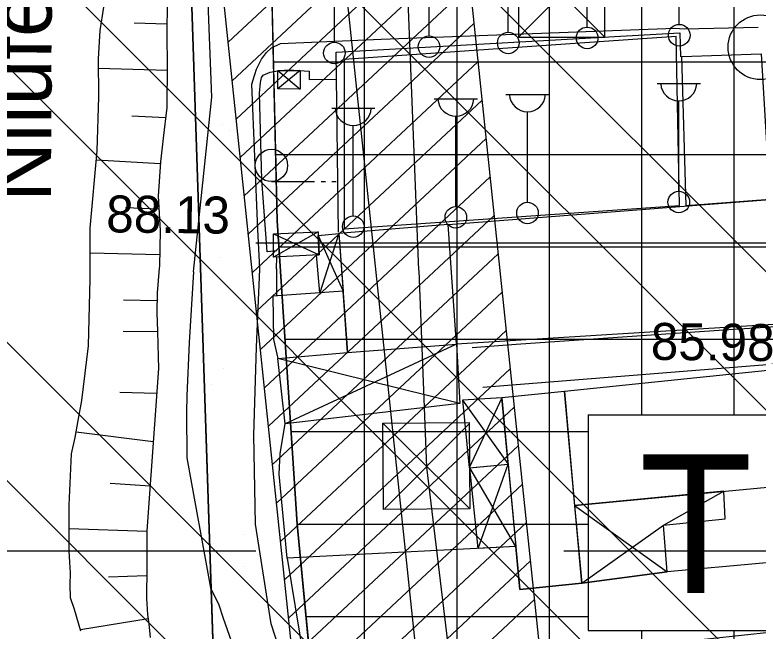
# Model space of a CAD drawing. Extents: x 417995 to 421451, y 4454518 to 4458015.
# Drawn here: x 420143.3 to 420264, y 4457143.9 to 4457243.9 of the extents above; entities that cross this region are included whole.
import ezdxf

# ---------------------------------------------------------------- set-up
doc = ezdxf.new("R2010")
doc.units = 0
for name, color, linetype in [('ADAKENARI', 7, 'Continuous'), ('B_Imalat', 7, 'Continuous'), ('B_Kapi', 7, 'Continuous'), ('B_Spor_Tesisleri', 7, 'Continuous'), ('B_Sundurma', 7, 'Continuous'), ('Hat_ENH', 7, 'Continuous'), ('Hid_Dere_Sulu_Yat_Gen', 7, 'Continuous'), ('PL_AYA_PARK_DINLENME', 7, 'Continuous'), ('PL_TA_K_DERE', 7, 'Continuous'), ('PL_TİCARET', 7, 'Continuous'), ('S_Cad_Sok_Lambasi', 7, 'Continuous'), ('S_Pilon', 7, 'Continuous'), ('S_Tek_Agac', 7, 'Continuous'), ('S_Trafo_acik_tip', 7, 'Continuous'), ('S_Trafo_hücre_tipi', 7, 'Continuous'), ('SEMBOL_FAT', 7, 'Continuous'), ('Sev_Sevalti', 7, 'Continuous'), ('Sev_Sevustu', 7, 'Continuous'), ('Sev_Tarama', 7, 'Continuous'), ('Sinir_Duvar_tek_tarafa_ait', 7, 'Continuous'), ('Sinir_Tel_bir_taraf', 7, 'Continuous'), ('SN_TR_SIVILASMA', 7, 'Continuous'), ('SN_TR_TASKIN', 7, 'Continuous'), ('TA_ENH_154', 7, 'Continuous'), ('TA_ENH_KORUMA', 7, 'Continuous'), ('TA_ENH_TARAMA', 7, 'Continuous'), ('TRFAT_PARKALANI', 7, 'Continuous'), ('TRFAT_TİCARET', 7, 'Continuous'), ('Y_Cay_Dere', 7, 'Continuous'), ('Y_Kot_Noktasi', 7, 'Continuous'), ('Y_Yol_Kotu', 7, 'Continuous'), ('Yol_Sose', 7, 'Continuous')]:
    doc.layers.add(name, color=color, linetype=linetype)

msp = doc.modelspace()

# ---------------------------------------------------------------- linework, layer by layer
at = {"layer": 'ADAKENARI'}
for p, q in [((420170.84, 4457281.2), (420178.17, 4457061)), ((420185, 4457248.08), (420185.88, 4457210.46)), ((420185.88, 4457210.46), (420188.12, 4457176.88)), ((420188.12, 4457176.88), (420189.16, 4457161.21)), ((420189.16, 4457161.21), (420192.01, 4457131.21))]:
    msp.add_line(p, q, dxfattribs=at)
at = {"layer": 'B_Imalat'}
for points in [[(420264.46, 4457237.57), (420265.86, 4457213.91), (420252.3, 4457212.88), (420251.57, 4457237.12)], [(420213.65, 4457209.85), (420265.86, 4457213.91), (420265.86, 4457213.58), (420267.08, 4457213.67), (420268.17, 4457193.77), (420215.01, 4457190.46)], [(420195.91, 4457208.44), (420197.33, 4457189.11), (420215.01, 4457190.46), (420213.65, 4457209.85)], [(420196.6, 4457199.07), (420185.2, 4457198.27), (420185.29, 4457191.19), (420186.02, 4457188.1), (420197.33, 4457189.11)], [(420305.4, 4457170.54), (420304.08, 4457189.4), (420270.77, 4457186.7), (420232.51, 4457182.78), (420234.18, 4457164.26), (420278.03, 4457168.43)], [(420222.34, 4457181.75), (420225.27, 4457150.63), (420235.33, 4457151.66), (420232.51, 4457182.78)], [(420280.25, 4457156.29), (420249.19, 4457153.5), (420235.33, 4457151.66), (420225.27, 4457150.63), (420224.61, 4457157.62), (420187.51, 4457155.69), (420190.83, 4457135.62), (420281.39, 4457145.39), (420280.95, 4457150.06), (420280.25, 4457156.29)]]:
    msp.add_lwpolyline(points, close=True, dxfattribs=at)
at = {"layer": 'B_Kapi'}
for points in [[(420191.11, 4457233.43), (420195.5, 4457233.44)], [(420185.8, 4457202.61), (420185.79, 4457198.31)], [(420185.8, 4457202.68), (420185.8, 4457202.61)], [(420186.39, 4457172.71), (420187.2, 4457177.53)]]:
    msp.add_lwpolyline(points, dxfattribs=at)
at = {"layer": 'B_Spor_Tesisleri'}
msp.add_lwpolyline([(420250.68, 4457240.41), (420196.76, 4457236.67), (420196.77, 4457209.19), (420251.22, 4457212.98)], close=True, dxfattribs=at)
at = {"layer": 'B_Sundurma'}
for p, q in [((420189.63, 4457234.86), (420185.98, 4457231.9)), ((420186.01, 4457234.9), (420189.6, 4457231.86)), ((420192.53, 4457208.67), (420185.3, 4457204.57)), ((420185.32, 4457208.34), (420192.71, 4457204.95)), ((420192.56, 4457208.1), (420195.06, 4457202.51)), ((420195.91, 4457208.44), (420194.02, 4457202.52)), ((420194.02, 4457202.52), (420192.83, 4457198.8)), ((420195.06, 4457202.51), (420196.6, 4457199.07)), ((420215.01, 4457190.46), (420187.2, 4457177.53)), ((420215.56, 4457180.84), (420186.02, 4457188.1)), ((420215.98, 4457181.38), (420223.36, 4457170.97)), ((420222.34, 4457181.75), (420217.03, 4457170.39)), ((420224.61, 4457157.62), (420217.14, 4457170.4)), ((420218.52, 4457157.3), (420223.36, 4457170.97)), ((420248.62, 4457161.07), (420258.4, 4457166.57)), ((420234.18, 4457164.26), (420249.19, 4457153.5)), ((420235.33, 4457151.66), (420248.62, 4457161.07))]:
    msp.add_line(p, q, dxfattribs=at)
for points in [[(420185.98, 4457231.9), (420186.01, 4457234.9), (420189.63, 4457234.86), (420189.6, 4457231.86)], [(420185.32, 4457208.34), (420192.53, 4457208.67), (420192.71, 4457204.95), (420185.3, 4457204.57)], [(420192.56, 4457208.1), (420195.91, 4457208.44), (420196.6, 4457199.07), (420192.83, 4457198.8), (420192.28, 4457204.93), (420192.71, 4457204.95)], [(420215.01, 4457190.46), (420215.56, 4457180.84), (420187.2, 4457177.53), (420186.02, 4457188.1), (420197.33, 4457189.11)], [(420222.34, 4457181.75), (420215.98, 4457181.38), (420217.03, 4457170.39), (420223.36, 4457170.97)], [(420224.61, 4457157.62), (420218.52, 4457157.3), (420217.14, 4457170.4), (420223.36, 4457170.97)], [(420234.18, 4457164.26), (420235.33, 4457151.66), (420249.19, 4457153.5), (420248.62, 4457161.07), (420258.62, 4457162.08), (420258.4, 4457166.57)]]:
    msp.add_lwpolyline(points, close=True, dxfattribs=at)
at = {"layer": 'Hat_ENH'}
for points in [[(420208.91, 4457202.44), (420200.25, 4457421.3)], [(420208.92, 4457202.36), (420208.91, 4457202.44)], [(420238.84, 4456932.05), (420210.18, 4457170.49), (420208.92, 4457202.36)]]:
    msp.add_lwpolyline(points, dxfattribs=at)
at = {"layer": 'Hid_Dere_Sulu_Yat_Gen'}
for points in [[(420155.54, 4457202.93), (420155.51, 4457209.28), (420156.69, 4457221.85), (420156.92, 4457230.59), (420156.88, 4457236.75), (420157.17, 4457241.37), (420157.73, 4457245.13)], [(420155.29, 4457190.2), (420155.55, 4457201.05), (420155.54, 4457202.93)], [(420154, 4457143.86), (420152.97, 4457147.39), (420152.33, 4457149.29), (420152.3, 4457151.4), (420152.35, 4457153.35), (420152.26, 4457155.08), (420152.14, 4457156.9), (420152.11, 4457164.31), (420152.53, 4457172.65), (420153.11, 4457175.28), (420153.61, 4457178.04), (420154.2, 4457181.31), (420155.29, 4457190.2)]]:
    msp.add_lwpolyline(points, dxfattribs=at)
at = {"layer": 'PL_AYA_PARK_DINLENME'}
for points in [[(420192.01, 4457131.21), (420189.16, 4457161.21), (420188.12, 4457176.88), (420185.88, 4457210.46), (420185, 4457248.08), (420183.94, 4457293.47), (420183.71, 4457301.22), (420182.75, 4457332.65), (420179.34, 4457348.85), (420176.38, 4457362.9)], [(420154.74, 4457359.2), (420158.19, 4457349.81), (420161.24, 4457340.29), (420163.88, 4457330.64), (420166.11, 4457320.89), (420167.93, 4457311.05), (420169.32, 4457301.14), (420170.29, 4457291.19), (420170.84, 4457281.2), (420178.17, 4457061)]]:
    msp.add_lwpolyline(points, dxfattribs=at)
at = {"layer": 'PL_TA_K_DERE'}
msp.add_lwpolyline([(420178.17, 4457061), (420170.84, 4457281.2), (420170.29, 4457291.19), (420169.32, 4457301.14), (420167.93, 4457311.05), (420166.11, 4457320.89), (420163.88, 4457330.64), (420161.24, 4457340.29), (420158.19, 4457349.81), (420154.74, 4457359.2)], dxfattribs=at)
at = {"layer": 'PL_TİCARET'}
msp.add_lwpolyline([(420192.01, 4457131.21), (420189.16, 4457161.21), (420188.12, 4457176.88), (420185.88, 4457210.46), (420185, 4457248.08), (420183.94, 4457293.47), (420183.71, 4457301.22), (420182.75, 4457332.65), (420179.34, 4457348.85), (420176.38, 4457362.9)], dxfattribs=at)
at = {"layer": 'S_Cad_Sok_Lambasi'}
for p, q in [((420236.21, 4457241.91), (420236.21, 4457256.59)), ((420251.16, 4457242.35), (420251.16, 4457257.03)), ((420210.54, 4457240.49), (420210.54, 4457255.16)), ((420223.4, 4457241.09), (420223.4, 4457255.76)), ((420195.18, 4457239.46), (420195.18, 4457254.14)), ((420247.58, 4457232.77), (420254.58, 4457232.77)), ((420223.02, 4457231), (420230.02, 4457231)), ((420211.39, 4457230.29), (420218.39, 4457230.29)), ((420251.08, 4457215.27), (420251.08, 4457229.94)), ((420194.74, 4457228.78), (420201.74, 4457228.78)), ((420226.52, 4457213.5), (420226.52, 4457228.18)), ((420214.89, 4457212.79), (420214.89, 4457227.46)), ((420198.24, 4457211.28), (420198.24, 4457225.95))]:
    msp.add_line(p, q, dxfattribs=at)
for centre in [(420236.21, 4457240.16), (420251.16, 4457240.6), (420210.54, 4457238.74), (420223.4, 4457239.34), (420195.18, 4457237.71), (420251.08, 4457213.52), (420214.89, 4457211.04), (420226.52, 4457211.75), (420198.24, 4457209.53)]:
    msp.add_circle(centre, 1.75, dxfattribs=at)
for centre in [(420251.08, 4457232.87), (420226.52, 4457231.11), (420214.89, 4457230.39), (420198.24, 4457228.88)]:
    msp.add_arc(centre, 2.93, 183.298, 356.9072, dxfattribs=at)
at = {"layer": 'S_Pilon'}
for p, q in [((420203.05, 4457177.61), (420216.99, 4457163.89)), ((420217.05, 4457177.54), (420203.34, 4457163.79))]:
    msp.add_line(p, q, dxfattribs=at)
msp.add_lwpolyline([(420217.05, 4457177.72), (420217.16, 4457163.72), (420203.16, 4457163.61), (420203.05, 4457177.61), (420217.05, 4457177.72)], dxfattribs=at)
at = {"layer": 'S_Tek_Agac'}
for p, q in [((420184.96, 4457216.83), (420191.96, 4457216.83)), ((420193.01, 4457216.83), (420193.71, 4457216.83)), ((420194.76, 4457216.83), (420195.46, 4457216.83))]:
    msp.add_line(p, q, dxfattribs=at)
msp.add_circle((420184.96, 4457219.46), 2.63, dxfattribs=at)
at = {"layer": 'S_Trafo_acik_tip'}
msp.add_circle((420264.34, 4457238.65), 5.25, dxfattribs=at)
at = {"layer": 'S_Trafo_hücre_tipi'}
for p, q in [((420239.07, 4457254.31), (420225.07, 4457240.31)), ((420225.07, 4457254.31), (420239.07, 4457240.31))]:
    msp.add_line(p, q, dxfattribs=at)
msp.add_lwpolyline([(420225.07, 4457240.31), (420239.07, 4457240.31), (420239.07, 4457254.31), (420225.07, 4457254.31)], close=True, dxfattribs=at)
at = {"layer": 'SEMBOL_FAT'}
for p, q in [((420236.38, 4457178.99), (420236.38, 4457143.99)), ((420236.38, 4457178.99), (420271.38, 4457178.99)), ((420236.38, 4457143.99), (420271.38, 4457143.99))]:
    msp.add_line(p, q, dxfattribs=at)
at = {"layer": 'Sev_Sevalti'}
for points in [[(420155.54, 4457202.93), (420155.51, 4457209.28), (420156.69, 4457221.85), (420156.92, 4457230.59), (420156.88, 4457236.75), (420157.17, 4457241.37), (420157.73, 4457245.13)], [(420155.29, 4457190.2), (420155.55, 4457201.05), (420155.54, 4457202.93)], [(420154, 4457143.86), (420152.97, 4457147.39), (420152.33, 4457149.29), (420152.3, 4457151.4), (420152.35, 4457153.35), (420152.26, 4457155.08), (420152.14, 4457156.9), (420152.11, 4457164.31), (420152.53, 4457172.65), (420153.11, 4457175.28), (420153.61, 4457178.04), (420154.2, 4457181.31), (420155.29, 4457190.2)]]:
    msp.add_lwpolyline(points, dxfattribs=at)
at = {"layer": 'Sev_Sevustu'}
msp.add_lwpolyline([(420168.03, 4457246.33), (420167.96, 4457240.46), (420168.04, 4457235.9), (420167.99, 4457228.87), (420167.38, 4457223.88), (420166.93, 4457220.03), (420166.58, 4457214.46), (420166.91, 4457208.89), (420166.77, 4457203.13), (420166.74, 4457202.81), (420166.42, 4457198.77), (420166.38, 4457195.59), (420166.45, 4457192.51), (420166.55, 4457188.37), (420166.61, 4457186.5), (420164.73, 4457160.17), (420164.72, 4457154.31), (420164.66, 4457149.16), (420164.85, 4457146.59), (420165.05, 4457145.05), (420165.3, 4457142.86)], dxfattribs=at)
at = {"layer": 'Sev_Tarama'}
for p, q in [((420167.98, 4457242.4), (420162.67, 4457242.53)), ((420168.03, 4457234.9), (420156.89, 4457235.18)), ((420167.78, 4457227.17), (420162.32, 4457227.48)), ((420166.91, 4457219.74), (420156.54, 4457220.3)), ((420166.7, 4457212.38), (420161.27, 4457212.57)), ((420166.81, 4457204.93), (420155.53, 4457205.23)), ((420166.4, 4457197.47), (420160.94, 4457197.59)), ((420166.45, 4457192.47), (420160.9, 4457192.53)), ((420166.32, 4457182.45), (420160.35, 4457182.59)), ((420165.76, 4457174.62), (420153.27, 4457176.18)), ((420165.25, 4457167.41), (420158.78, 4457167.82)), ((420164.73, 4457160.04), (420152.13, 4457160.49)), ((420164.7, 4457152.85), (420158.51, 4457152.61)), ((420164.94, 4457145.87), (420153.94, 4457144.06))]:
    msp.add_line(p, q, dxfattribs=at)
at = {"layer": 'Sinir_Duvar_tek_tarafa_ait'}
msp.add_lwpolyline([(420187.51, 4457155.69), (420186.24, 4457169.36), (420186.39, 4457172.71)], dxfattribs=at)
at = {"layer": 'Sinir_Tel_bir_taraf'}
for points in [[(420195.83, 4457208.62), (420195.45, 4457237.84), (420251.24, 4457241)], [(420251.24, 4457241), (420251.38, 4457237.1)], [(420185.81, 4457205.58), (420184.24, 4457205.45), (420183.39, 4457217.14), (420183.03, 4457231.18), (420183.21, 4457232.94), (420183.36, 4457233.75), (420183.63, 4457234.11), (420184.76, 4457234.62), (420186.01, 4457234.83)], [(420186.39, 4457234.9), (420186.4, 4457234.9), (420187.79, 4457235), (420191.08, 4457234.77), (420191.11, 4457233.43)], [(420185.8, 4457202.68), (420185.81, 4457204.61)], [(420185.8, 4457202.61), (420185.8, 4457202.68)]]:
    msp.add_lwpolyline(points, dxfattribs=at)
at = {"layer": 'SN_TR_SIVILASMA'}
for p, q in [((421278.81, 4456188.63), (420012.21, 4457455.23)), ((421278.58, 4456166.41), (420006.13, 4457438.86)), ((421278.12, 4456121.97), (419993.97, 4457406.12)), ((421277.88, 4456099.75), (419987.89, 4457389.75)), ((421277.42, 4456055.31), (419975.73, 4457357.01)), ((421277.19, 4456033.09), (419969.65, 4457340.64))]:
    msp.add_line(p, q, dxfattribs=at)
at = {"layer": 'SN_TR_TASKIN'}
for p, q in [((420182.43, 4457206.9), (420282.43, 4457206.9)), ((420082.43, 4457156.9), (420182.43, 4457156.9)), ((420232.43, 4457156.9), (420332.43, 4457156.9))]:
    msp.add_line(p, q, dxfattribs=at)
at = {"layer": 'TA_ENH_154'}
msp.add_lwpolyline([(419862.83, 4455014.24), (420170.14, 4456613.6), (420230.68, 4456928.68), (420176.89, 4457440.84), (420133.44, 4457787.81)], dxfattribs=at)
at = {"layer": 'TA_ENH_KORUMA'}
msp.add_line((420210.48, 4456929.54), (420157.02, 4457438.55), dxfattribs=at)
msp.add_lwpolyline([(420153.62, 4457787.6), (420196.76, 4457443.12), (420250.88, 4456927.82), (420189.78, 4456609.83), (419883.15, 4455014.02)], dxfattribs=at)
at = {"layer": 'TA_ENH_TARAMA'}
for p, q in [((420177.93, 4457239.45), (420214.56, 4457273.68)), ((420178.59, 4457233.22), (420215.21, 4457267.45)), ((420179.24, 4457226.99), (420215.87, 4457261.22)), ((420179.89, 4457220.76), (420216.52, 4457254.99)), ((420180.55, 4457214.52), (420217.18, 4457248.75)), ((420181.2, 4457208.29), (420217.83, 4457242.52)), ((420181.86, 4457202.06), (420218.49, 4457236.29)), ((420182.51, 4457195.83), (420219.14, 4457230.06)), ((420183.17, 4457189.59), (420219.8, 4457223.82)), ((420183.82, 4457183.36), (420220.45, 4457217.59)), ((420184.48, 4457177.13), (420221.11, 4457211.36)), ((420185.13, 4457170.9), (420221.76, 4457205.13)), ((420185.79, 4457164.66), (420222.41, 4457198.89)), ((420186.44, 4457158.43), (420223.07, 4457192.66)), ((420187.09, 4457152.2), (420223.72, 4457186.43)), ((420187.75, 4457145.97), (420224.38, 4457180.2)), ((420188.4, 4457139.73), (420225.03, 4457173.96)), ((420189.06, 4457133.5), (420225.69, 4457167.73)), ((420189.71, 4457127.27), (420226.34, 4457161.5)), ((420190.37, 4457121.04), (420227, 4457155.27)), ((420191.02, 4457114.8), (420227.65, 4457149.03))]:
    msp.add_line(p, q, dxfattribs=at)
at = {"layer": 'TRFAT_PARKALANI'}
for p, q in [((420182.16, 4457242.83), (420182.16, 4457242.83)), ((420179.59, 4457240.9), (420179.59, 4457240.9)), ((420176.99, 4457226.13), (420176.99, 4457226.13)), ((420178.14, 4457225.1), (420178.14, 4457225.1)), ((420173.27, 4457222.31), (420173.27, 4457222.31)), ((420184.8, 4457216.12), (420184.8, 4457216.12)), ((420176.69, 4457204.54), (420176.69, 4457204.54)), ((420183.35, 4457195.56), (420183.35, 4457195.56)), ((420177.23, 4457186.48), (420177.23, 4457186.48)), ((420175.24, 4457183.97), (420175.24, 4457183.97)), ((420183.95, 4457179.21), (420183.95, 4457179.21)), ((420181.9, 4457174.99), (420181.9, 4457174.99)), ((420188.56, 4457166.02), (420188.56, 4457166.02)), ((420180.47, 4457159.51), (420180.47, 4457159.51)), ((420180.44, 4457154.43), (420180.44, 4457154.43)), ((420187.11, 4457145.45), (420187.11, 4457145.45)), ((420177.87, 4457144.74), (420177.87, 4457144.74))]:
    msp.add_line(p, q, dxfattribs=at)
at = {"layer": 'TRFAT_TİCARET'}
for p, q in [((420200.09, 4457051.32), (420200.09, 4457369.45)), ((420215.09, 4456960.96), (420215.09, 4457368.12)), ((420230.09, 4456951.93), (420230.09, 4457366.79)), ((420245.09, 4457178.99), (420245.09, 4457365.46)), ((420260.09, 4457178.99), (420260.09, 4457364.12)), ((420185.28, 4457236.26), (420320.33, 4457236.26)), ((420185.63, 4457221.26), (420319.34, 4457221.26)), ((420186.16, 4457206.26), (420318.36, 4457206.26)), ((420187.16, 4457191.26), (420317.37, 4457191.26)), ((420188.16, 4457176.26), (420236.38, 4457176.26)), ((420189.16, 4457161.26), (420236.38, 4457161.26)), ((420190.58, 4457146.26), (420236.38, 4457146.26)), ((420245.09, 4456953.44), (420245.09, 4457143.99)), ((420260.09, 4456954.96), (420260.09, 4457143.99))]:
    msp.add_line(p, q, dxfattribs=at)
at = {"layer": 'Yol_Sose'}
for points in [[(420172.38, 4457202.75), (420175.28, 4457230.56), (420174.62, 4457247.35), (420172.22, 4457272.69), (420168.63, 4457303.55), (420167.62, 4457319.75), (420179.68, 4457323.29), (420182.82, 4457324.42), (420183.78, 4457325.05), (420183.64, 4457330.85), (420181.11, 4457342.65), (420176.88, 4457355.62), (420170.54, 4457364.33), (420169.66, 4457365.61)], [(420183.06, 4457202.64), (420183.06, 4457202.71), (420182.76, 4457209.05), (420181.8, 4457232.63), (420181.99, 4457233.36), (420182.56, 4457235.11), (420183.37, 4457236.71), (420184.14, 4457237.8), (420184.97, 4457238.57), (420186.42, 4457239.24), (420202.77, 4457239.98), (420250.46, 4457241.73), (420251.96, 4457241.66), (420263.96, 4457241.92)], [(420172.32, 4457202.19), (420171.59, 4457190.71), (420171.22, 4457182.04), (420171.16, 4457179.41), (420171.22, 4457172.02), (420175.09, 4457150.9), (420176.42, 4457148.12), (420177.14, 4457145.98), (420179.47, 4457139.38), (420181.1, 4457132.91), (420182.22, 4457128.68), (420183.49, 4457119.27), (420184.69, 4457119.45), (420187.06, 4457103.57), (420184.87, 4457103.3), (420187, 4457088.74), (420187.72, 4457088.81), (420189.74, 4457077.91), (420193.87, 4457060.62)], [(420172.32, 4457202.19), (420172.38, 4457202.75)], [(420196.06, 4457135.1), (420190.14, 4457134.26), (420189.21, 4457134.62), (420188.49, 4457135.59), (420187.62, 4457136.7), (420184.9, 4457145.05), (420182.4, 4457161.21), (420182.12, 4457175.67), (420182.55, 4457189.96), (420183.06, 4457202.64)], [(420324.79, 4457197.81), (420302.9, 4457195.79), (420283.71, 4457194.34), (420263.45, 4457193.06)], [(420263.45, 4457193.06), (420258.41, 4457192.74), (420224.67, 4457190.42), (420217.56, 4457189.85)], [(420263.38, 4457186.98), (420275.47, 4457187.94), (420305.2, 4457190.45), (420315.54, 4457191.23), (420317.57, 4457191.26), (420319.48, 4457191.32), (420320.46, 4457191.2), (420321.66, 4457190.94), (420322.78, 4457190.33), (420323.45, 4457189.36), (420323.82, 4457187.82), (420322.81, 4457171.25), (420314.33, 4457170.45), (420296.43, 4457168.96), (420286.85, 4457167.89)], [(420219.29, 4457183.48), (420263.38, 4457186.98)]]:
    msp.add_lwpolyline(points, dxfattribs=at)

# ---------------------------------------------------------------- texts
at = {"layer": 'SEMBOL_FAT'}
msp.add_text('T', height=22.5, dxfattribs=at).set_placement((420244.66, 4457150.07))
at = {"layer": 'Y_Cay_Dere'}
msp.add_text('Nilüfer Çayý', height=10, rotation=89.8174, dxfattribs=at).set_placement((420149.18, 4457213.57))
at = {"layer": 'Y_Kot_Noktasi'}
msp.add_text('88.13', height=6, rotation=359.3592, dxfattribs=at).set_placement((420158.12, 4457208.61))
at = {"layer": 'Y_Yol_Kotu'}
msp.add_text('85.98', height=6, rotation=359.3592, dxfattribs=at).set_placement((420246.52, 4457187.92))

doc.saveas('drawing.dxf')
